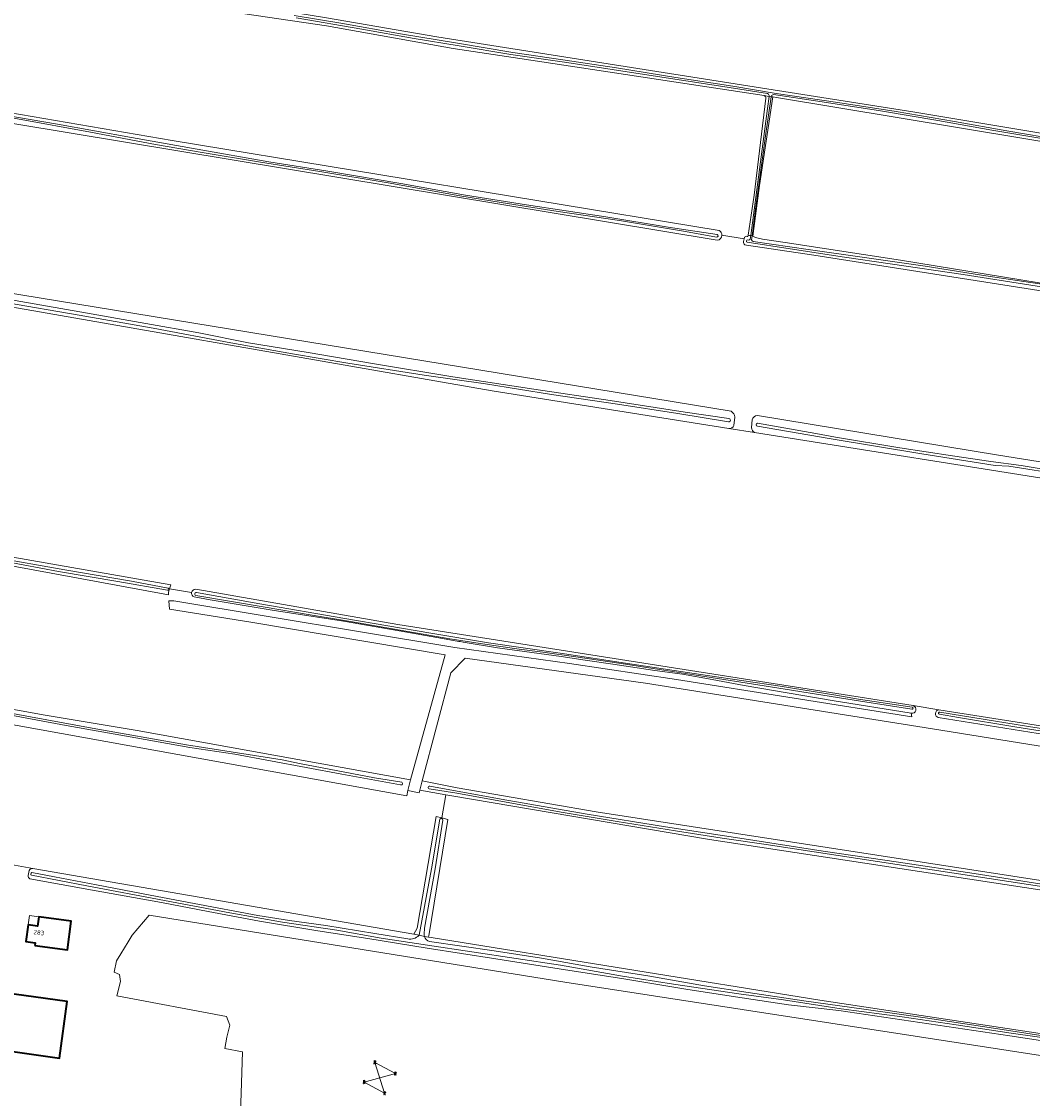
# Model space of a CAD drawing. Header units: metres. Extents: x 149984 to 156489, y 469398 to 478068.
# Tile 608 of 656: x 154576 to 154878, y 470041 to 470362. Entities that reach past the tile are written whole.
import ezdxf
from ezdxf.enums import TextEntityAlignment as Align
from ezdxf.lldxf.tags import DXFTag

# ---------------------------------------------------------------- set-up
doc = ezdxf.new("R2010")
doc.units = ezdxf.units.M
doc.header["$LTSCALE"] = 0.75
for name, color, linetype, lineweight in [('B-WE-GR-GRAS-GV', 252, 'Continuous', 13), ('B-WE-KL-ET_HS_LANDELIJK HOOGSPANNINGSNET-G', 252, 'KL-HS-SO', 18), ('B-WE-KL-ET_HS_LANDELIJK HOOGSPANNINGSNET-S', 252, 'Continuous', 25), ('B-WE-OG-BEBOUWING-GV', 6, 'Continuous', 35), ('B-WE-OG-BEBOUWING-T18', 1, 'Continuous', 18), ('B-WE-OG-BEBOUWING_LUIFEL-GV', 6, 'Continuous', 18), ('B-WE-OG-TERREIN_ERF-GV', 252, 'Continuous', 18), ('B-WE-OG-TERREIN_OEVER-GV', 252, 'Continuous', 18), ('B-WE-OG-WATER-GV', 252, 'Continuous', 18), ('B-WE-OG-WATER_GREPPEL-GV', 252, 'Continuous', 18), ('B-WE-OG-WATER_SLOOT-GV', 252, 'Continuous', 18)]:
    doc.layers.add(name, color=color, linetype=linetype, lineweight=lineweight)
doc.styles.add('NLCS-ISO-M750-T18', font='NLCS-ISO.ttf', dxfattribs={"height": 1.35})
doc.styles.get("Standard").update_dxf_attribs({"font": 'simplex.shx'})
tags = doc.linetypes.add('KL-HS-SO', pattern='A,4,-1,[103,NLCS.SHX,S=0.75,R=0,X=0,Y=0],-1,4,-1,["H",Standard,S=1,R=0,X=0,Y=-0.5],-2', length=13).pattern_tags.tags
tags[18] = DXFTag(74, 10)

# ---------------------------------------------------------------- blocks, each defined once
blk = doc.blocks.new('SKL-ET_HS_MAST-SO')
for p, q in [((0, 2.1), (-1.4, 1.8)), ((-1.4, 1.8), (-1.4, 1.6)), ((-1.4, 1.6), (0, 1.6)), ((0, 1.3), (-1.4, 1)), ((-1.4, 1), (-1.4, 0.9)), ((-1.4, 0.9), (0, 0.9)), ((-0.4, -0.4), (-0.1, 0.9)), ((0, 0), (-0.4, -0.4)), ((0, 0.5), (-0.2, 0.7)), ((0, 0.5), (-0.2, 0.3)), ((0, 0), (-0.2, 0.3)), ((-0.1, 0.9), (-0.1, 2)), ((0, 2.1), (1.4, 1.8)), ((1.4, 1.6), (0, 1.6)), ((0, 1.3), (1.4, 1)), ((1.4, 0.9), (0, 0.9)), ((0, 0.5), (0.2, 0.7)), ((0, 0.5), (0.2, 0.3)), ((0, 0), (0.2, 0.3)), ((0, 0), (0.4, -0.4)), ((0.1, 0.9), (0.1, 2)), ((0.4, -0.4), (0.1, 0.9)), ((1.4, 1.8), (1.4, 1.6)), ((1.4, 1), (1.4, 0.9)), ((-1, -1.8), (-0.4, -0.4)), ((-1, -1.8), (0, -0.8)), ((0, -0.8), (-0.4, -0.4)), ((0, -0.8), (0.4, -0.4)), ((1, -1.8), (0, -0.8)), ((1, -1.8), (0.4, -0.4))]:
    blk.add_line(p, q)
for points in [[(-1.4, -2), (-0.7, -2), (-0.7, -1.8), (-1.4, -1.8)], [(1.4, -2), (0.7, -2), (0.7, -1.8), (1.4, -1.8)]]:
    blk.add_lwpolyline(points, close=True)

msp = doc.modelspace()

# ---------------------------------------------------------------- linework, layer by layer
at = {"layer": 'B-WE-GR-GRAS-GV', "flags": 128}
for points in [[(155024.016, 470305.679), (155031.795, 470344.255), (155033.595, 470356.729), (155028.05, 470357.603), (155022.75, 470358.438), (154881.156, 470380.758), (154880.622, 470380.842), (154875.165, 470381.702), (154783.907, 470396.087), (154780.732, 470396.087), (154649.049, 470417.677), (154557.345, 470433.722), (154456.512, 470450.95), (154452.041, 470451.714), (154442.595, 470403.072), (154444.262, 470400.77), (154502.92, 470390.054), (154666.988, 470363.305), (154699.928, 470357.67), (154842.01, 470335.286), (154940.99, 470318.776)], [(155052.967, 470079.248), (155056.206, 470078.742), (155093.281, 470072.955), (155095.813, 470072.56), (155098.194, 470075.868), (155101.369, 470107.618), (155098.062, 470111.19), (155093.696, 470111.983), (155060.094, 470117.143), (154985.349, 470129.049), (154907.826, 470141.352), (154847.898, 470151.009), (154762.173, 470164.635), (154708.33, 470172.176), (154704.097, 470167.81), (154695.498, 470135.531), (154705.949, 470133.415), (154747.478, 470126.256), (154900.153, 470102.635), (155027.989, 470083.147)]]:
    msp.add_lwpolyline(points, close=True, dxfattribs=at)
for points in [[(154797.642, 470340.099), (154724.72, 470351.191), (154704.839, 470354.214), (154667.004, 470360.896), (154628.375, 470366.584), (154522.66, 470384.68), (154483.652, 470391.357), (154454.233, 470396.393), (154444.357, 470397.533), (154443.226, 470397.663), (154442.469, 470397.786), (154442.28, 470397.69), (154442.01, 470397.48), (154441.71, 470396.89), (154441.64, 470396.27), (154440.23, 470389.08), (154437.569, 470374.039), (154434.836, 470357.644), (154434.81, 470357.49), (154434.557, 470356.166), (154444.297, 470354.698)], [(154445.535, 470355.887), (154507.593, 470345.55), (154565.146, 470336.28), (154620.887, 470326.685), (154784.178, 470299.829)], [(154783.591, 470296.923), (154445.258, 470352.935)], [(154792.862, 470298.219), (154792.889, 470298.404), (154794.606, 470310.368), (154798.151, 470339.386)], [(154948.339, 470315.171), (154801.291, 470339.544), (154800.183, 470339.713), (154796.264, 470313.227), (154794.255, 470298.181), (154795.049, 470297.693), (154797.152, 470297.237), (154803.881, 470296.198), (154838.29, 470290.985), (154884.563, 470283.424)], [(154431.64, 470304.19), (154787.777, 470245.848)], [(154425.525, 470302.699), (154412.428, 470230.468), (154412.527, 470229.861), (154412.579, 470229.272), (154412.637, 470228.611), (154417.214, 470227.901), (154417.552, 470229.571), (154620.477, 470194.061), (154620.142, 470192.843), (154626.732, 470191.74)], [(154794.71, 470239.516), (154787.03, 470240.737), (154716.402, 470251.96), (154431.252, 470301.7)], [(154785.022, 470298.415), (154791.664, 470297.297)], [(154791.493, 470296.554), (154791.664, 470297.297), (154785.022, 470298.415)], [(154791.664, 470297.297), (154791.789, 470297.841)], [(154795.606, 470244.565), (154867.588, 470232.773), (155181.329, 470182.621), (155182.236, 470184.169), (155183.786, 470201.595), (155184.175, 470205.973), (155186.178, 470231.936), (155185.986, 470232.568), (155185.4, 470233.124), (154999.402, 470263.103), (154812.427, 470292.499), (154792.33, 470295.476), (154791.866, 470295.553)], [(154788.894, 470244.139), (154788.578, 470241.648)], [(154793.79, 470240.966), (154793.991, 470243.298)], [(154627.956, 470192.753), (154688.26, 470182.2), (154842.091, 470157.967), (154849.73, 470156.764), (154998.232, 470133.371), (155003.683, 470132.969), (155005.406, 470132.241), (155100.599, 470117.245), (155108.04, 470116.072), (155172.621, 470105.899), (155175.486, 470107.966), (155179.013, 470158.913), (155179.272, 470162.664), (155180.35, 470178.236), (154794.71, 470239.516)], [(154787.03, 470240.737), (154794.71, 470239.516)], [(154626.732, 470191.74), (154620.142, 470192.843), (154619.866, 470191.84), (154619.827, 470191.006), (154565.323, 470201.06)], [(154510.819, 470168.119), (154583.05, 470155.155), (154610.434, 470150.525), (154692.058, 470135.84), (154702.377, 470173.146), (154644.433, 470182.936), (154620.092, 470186.772), (154619.936, 470189.266), (154621.38, 470189.266), (154705.322, 470175.332), (154739.532, 470170.576), (154771.49, 470165.736), (154841.664, 470154.638), (154841.519, 470155.696), (154817.87, 470159.49), (154791.6, 470163.99), (154782.14, 470165.75), (154773.27, 470167.33), (154764.95, 470168.44), (154752.46, 470170.33), (154744.17, 470171.5), (154737.07, 470172.6), (154730.5, 470173.49), (154718.02, 470175.25), (154707.76, 470176.93), (154706.9, 470177.09), (154706.46, 470177.13), (154701.64, 470178.06), (154688.65, 470180.31), (154672.07, 470183.15), (154650.73, 470186.49), (154632.21, 470189.54), (154627.479, 470190.422)], [(154408.342, 470184.085), (154404.614, 470184.935), (154403.887, 470182.852), (154396.347, 470141.048), (154573.885, 470110.337), (154579.342, 470109.393), (154693.077, 470089.719), (154694.003, 470091.571), (154699.7, 470124.857), (154701.385, 470124.456), (154702.64, 470131.38), (154694.823, 470132.772), (154694.616, 470131.962), (154691.296, 470132.589), (154690.941, 470131.076), (154409.162, 470181.901)], [(154900.806, 470099.825), (154781.351, 470117.977), (154704.357, 470131.074), (154702.64, 470131.38), (154701.385, 470124.456), (154703.204, 470124.023), (154697.515, 470089.23), (154697.452, 470088.846), (154698.18, 470088.729), (154814.212, 470070.034), (154959.627, 470048.047), (155057.417, 470033.442), (155060.989, 470071.622), (155057.068, 470072.189), (155057.338, 470075.273), (155055.33, 470075.588)], [(155161.553, 470010.126), (154738.095, 470075.394), (154614.006, 470095.37), (154608.979, 470089.417), (154607.819, 470087.496), (154605.635, 470083.876), (154604.349, 470081.744), (154603.623, 470078.427), (154605.164, 470077.746), (154605.469, 470075.616), (154604.353, 470071.356), (154637.114, 470065.169), (154638.128, 470062.532), (154637.215, 470058.982), (154636.665, 470055.612), (154641.889, 470054.567), (154641.132, 470030.074)]]:
    msp.add_lwpolyline(points, dxfattribs=at)
at = {"layer": 'B-WE-GR-GRAS-GV'}
for points in [[(154798.151, 470339.386, 0.3044055), (154797.642, 470340.099)], [(154785.022, 470298.415, -0.3857329), (154783.591, 470296.923)], [(154784.178, 470299.829, -0.2897322), (154785.022, 470298.415)], [(154791.789, 470297.841, -0.3405683), (154792.527, 470298.059)], [(154792.527, 470298.059, 0.3942459), (154792.862, 470298.219)], [(154791.866, 470295.553, -0.353782), (154791.493, 470296.554)], [(154787.777, 470245.848, -0.2338117), (154788.894, 470244.139)], [(154793.991, 470243.298, -0.3153481), (154795.606, 470244.565)], [(154788.578, 470241.648, -0.332779), (154787.03, 470240.737)], [(154794.71, 470239.516, -0.1945547), (154793.79, 470240.966)], [(154627.479, 470190.422, -0.3529547), (154626.732, 470191.74)], [(154626.732, 470191.74, -0.3802779), (154627.956, 470192.753)]]:
    msp.add_lwpolyline(points, format="xyb", dxfattribs=at)
at = {"layer": 'B-WE-KL-ET_HS_LANDELIJK HOOGSPANNINGSNET-G', "flags": 128}
msp.add_lwpolyline([(154681.387, 470051.466), (154684.328, 470042.239), (154678.181, 470045.593), (154687.534, 470048.112)], close=True, dxfattribs=at)
at = {"layer": 'B-WE-OG-BEBOUWING-GV', "flags": 128}
for points in [[(154579.884, 470086.352), (154589.702, 470085.079), (154590.814, 470093.667), (154581.111, 470094.944), (154580.746, 470092.129), (154577.918, 470092.494), (154577.266, 470087.537), (154579.989, 470087.164)], [(154564.853, 470055.9), (154587.255, 470052.765), (154589.612, 470069.611), (154567.21, 470072.746)]]:
    msp.add_lwpolyline(points, close=True, dxfattribs=at)
at = {"layer": 'B-WE-OG-BEBOUWING_LUIFEL-GV', "flags": 128}
msp.add_lwpolyline([(154580.746, 470092.129), (154581.111, 470094.944), (154578.289, 470095.315), (154577.918, 470092.494)], close=True, dxfattribs=at)
at = {"layer": 'B-WE-OG-TERREIN_ERF-GV', "flags": 128}
for points in [[(154705.322, 470175.332), (154621.38, 470189.266), (154619.936, 470189.266), (154620.092, 470186.772), (154644.433, 470182.936), (154702.377, 470173.146), (154692.058, 470135.84), (154691.296, 470132.589), (154694.616, 470131.962), (154694.823, 470132.772), (154695.498, 470135.531), (154704.097, 470167.81), (154708.33, 470172.176), (154762.173, 470164.635), (154847.898, 470151.009), (154907.826, 470141.352)], [(154841.519, 470155.696), (154841.664, 470154.638), (154771.49, 470165.736), (154739.532, 470170.576), (154705.322, 470175.332)], [(154849.73, 470156.764), (154842.091, 470157.967)], [(154998.037, 470130.891), (154983.89, 470133.15), (154896.85, 470146.82), (154849.593, 470154.401)], [(154579.342, 470109.393), (154573.885, 470110.337)], [(154577.947, 470107.234), (154578.216, 470108.743)], [(155000, 470039.765), (154967.79, 470044.67), (154870.94, 470059.36), (154819.901, 470066.985), (154804.882, 470068.626), (154791.037, 470070.736), (154774.788, 470073.245), (154755.709, 470076.421), (154736.39, 470079.402), (154717.511, 470082.425), (154696.997, 470085.569), (154679.347, 470088.402), (154664.433, 470090.735), (154647.01, 470093.628), (154631.672, 470096.487), (154617.685, 470099.173), (154597.117, 470102.838), (154578.47, 470106.295)], [(154641.132, 470030.074), (154641.889, 470054.567), (154636.665, 470055.612), (154637.215, 470058.982), (154638.128, 470062.532), (154637.114, 470065.169), (154604.353, 470071.356), (154605.469, 470075.616), (154605.164, 470077.746), (154603.623, 470078.427), (154604.349, 470081.744), (154605.635, 470083.876), (154607.819, 470087.496), (154608.979, 470089.417), (154614.006, 470095.37), (154738.095, 470075.394), (155161.553, 470010.126)]]:
    msp.add_lwpolyline(points, dxfattribs=at)
at = {"layer": 'B-WE-OG-TERREIN_ERF-GV'}
for points in [[(154842.091, 470157.967, -0.9472852), (154841.519, 470155.696)], [(154849.593, 470154.401, -0.7884784), (154849.73, 470156.764)], [(154578.216, 470108.743, -0.3066162), (154579.342, 470109.393)], [(154578.47, 470106.295, -0.3880564), (154577.947, 470107.234)]]:
    msp.add_lwpolyline(points, format="xyb", dxfattribs=at)
at = {"layer": 'B-WE-OG-TERREIN_ERF-GV', "flags": 128}
for points in [[(154579.884, 470086.352), (154579.989, 470087.164), (154577.266, 470087.537), (154577.918, 470092.494), (154580.746, 470092.129), (154581.111, 470094.944), (154590.814, 470093.667), (154589.702, 470085.079)], [(154564.853, 470055.9), (154567.21, 470072.746), (154589.612, 470069.611), (154587.255, 470052.765)]]:
    msp.add_lwpolyline(points, close=True, dxfattribs=at)
at = {"layer": 'B-WE-OG-TERREIN_OEVER-GV', "flags": 128}
for points in [[(155024.737, 470305.173), (155024.831, 470305.597), (155024.016, 470305.679), (154940.99, 470318.776), (154842.01, 470335.286), (154699.928, 470357.67), (154666.988, 470363.305), (154502.92, 470390.054), (154444.262, 470400.77)], [(154628.375, 470366.584), (154667.004, 470360.896), (154704.839, 470354.214), (154724.72, 470351.191), (154797.642, 470340.099), (154799.059, 470339.883), (154799.111, 470339.875)], [(154657.364, 470364.035), (154671.213, 470361.735), (154689.024, 470358.559), (154705.502, 470355.818), (154722.55, 470352.95), (154737.57, 470350.737), (154753.506, 470348.364), (154771.297, 470345.543), (154788.238, 470342.903), (154801.209, 470340.776), (154819.602, 470338.062), (154837.012, 470335.349), (154854.461, 470332.36), (154870.096, 470329.632), (154886.448, 470326.85)], [(154798.582, 470340.692), (154783.993, 470343.066), (154764.462, 470346.019), (154738.686, 470349.993), (154721.953, 470352.346), (154706.572, 470354.953), (154693.105, 470357.121), (154677.483, 470359.916), (154657.972, 470363.284)], [(154784.178, 470299.829), (154620.887, 470326.685), (154565.146, 470336.28), (154507.593, 470345.55), (154445.535, 470355.887)], [(154445.258, 470352.935), (154783.591, 470296.923)], [(154774.171, 470299.508), (154754.451, 470302.768), (154736.12, 470305.469), (154719.088, 470308.182), (154706.819, 470310.17), (154685.364, 470314.049), (154664.997, 470317.407), (154647.308, 470320.273), (154629.314, 470323.264), (154615.922, 470325.539), (154596.579, 470329.159), (154574.738, 470333.127), (154553.696, 470336.288), (154534.642, 470339.197), (154523.712, 470340.925), (154500.595, 470344.812), (154470.206, 470349.926), (154445.408, 470353.857)], [(154445.434, 470354.639), (154457.865, 470352.633), (154472.695, 470350.153), (154477.357, 470349.38), (154490.839, 470347.105), (154508.285, 470344.186), (154520.158, 470342.144), (154538.593, 470339.26), (154556.021, 470336.52), (154570.932, 470334.273), (154586.688, 470331.541), (154608.826, 470327.618), (154628.34, 470324.07), (154649.731, 470320.38), (154667.357, 470317.506), (154689.189, 470313.878), (154708.433, 470310.358), (154726.697, 470307.466), (154750.398, 470303.956), (154768.95, 470300.867), (154783.56, 470298.632)], [(154798.151, 470339.386), (154794.606, 470310.368), (154792.889, 470298.404), (154793.261, 470298.343), (154793.594, 470298.289)], [(154793.594, 470298.289), (154795.477, 470311.966), (154798.647, 470336.214), (154799.111, 470339.875), (154799.059, 470339.883), (154797.642, 470340.099)], [(154799.111, 470339.875), (154799.147, 470340.157)], [(154799.743, 470339.896), (154799.727, 470339.782), (154800.183, 470339.713), (154801.291, 470339.544), (154948.339, 470315.171), (155183.984, 470277.63), (155190.406, 470276.393), (155190.244, 470277.35)], [(154884.106, 470326.742), (154865.532, 470329.763), (154849.488, 470332.671), (154832.36, 470335.539), (154813.618, 470338.452), (154800.406, 470340.439)], [(154431.564, 470303.417), (154437.498, 470302.277), (154451.233, 470299.814), (154455.524, 470299.034), (154470.939, 470296.131), (154485.452, 470293.551), (154502.883, 470290.56), (154516.535, 470288.29), (154521.637, 470287.845), (154533.795, 470285.966), (154549.987, 470283.181), (154570.056, 470279.62), (154593.394, 470275.503), (154613.07, 470272.018), (154628.891, 470269.239), (154643.686, 470266.326), (154661.517, 470263.363), (154680.738, 470260.125), (154704.71, 470256.105), (154728.833, 470252.436), (154751.655, 470249.028), (154774.009, 470245.579), (154787.076, 470243.687)], [(154787.777, 470245.848), (154431.64, 470304.19)], [(154431.252, 470301.7), (154716.402, 470251.96), (154787.03, 470240.737)], [(154786.936, 470242.741), (154771.872, 470245.156), (154753.856, 470248.03), (154734.159, 470250.889), (154714.408, 470254.057), (154696.171, 470256.614), (154673.362, 470260.27), (154656.881, 470263.014), (154638.382, 470266.314), (154615.257, 470270.7), (154593.204, 470274.51), (154571.132, 470278.345), (154547.126, 470282.861), (154525.495, 470286.448), (154502.955, 470289.712), (154478.604, 470294.103), (154456.665, 470298.179), (154431.47, 470302.634)], [(154783.431, 470297.798), (154774.171, 470299.508)], [(154791.789, 470297.841), (154791.664, 470297.297), (154791.493, 470296.554)], [(154792.664, 470297.003), (154793.008, 470296.976)], [(154793.594, 470298.289), (154793.261, 470298.343), (154792.889, 470298.404), (154792.862, 470298.219)], [(154793.451, 470297.253), (154793.594, 470298.289)], [(154884.563, 470283.424), (154838.29, 470290.985), (154803.881, 470296.198), (154797.152, 470297.237), (154795.049, 470297.693), (154794.255, 470298.181), (154794.023, 470298.219), (154793.879, 470297.08)], [(154791.866, 470295.553), (154792.33, 470295.476), (154812.427, 470292.499), (154999.402, 470263.103), (155185.4, 470233.124), (155185.986, 470232.568), (155186.178, 470231.936), (155184.175, 470205.973), (155185.585, 470205.579), (155185.877, 470205.497), (155186.21, 470205.469), (155187.364, 470205.372), (155193.18, 470270.818), (155192.287, 470271.527), (155191.745, 470271.611), (155191.578, 470271.637), (155190.29, 470271.838), (155188.891, 470253.752), (155187.716, 470243.168), (155186.681, 470236.232)], [(154890.728, 470281.373), (154877.174, 470283.479), (154856.971, 470286.698), (154835.262, 470289.866), (154821.572, 470291.894), (154805.408, 470294.366), (154792.553, 470296.321)], [(154794.317, 470296.567), (154810.773, 470294.119), (154828.275, 470291.666), (154845.658, 470289.18), (154862.518, 470286.539), (154877.099, 470284.279), (154896.913, 470281.405), (154944.758, 470273.587), (155177.839, 470236.03), (155186.623, 470235.04)], [(154788.578, 470241.648), (154788.894, 470244.139)], [(154793.991, 470243.298), (154793.79, 470240.966)], [(155181.329, 470182.621), (154867.588, 470232.773), (154795.606, 470244.565)], [(154794.71, 470239.516), (155180.35, 470178.236)], [(154795.615, 470242.275), (154813.084, 470239.188)], [(154887.054, 470226.876), (154870.675, 470229.438), (154866.543, 470229.639), (154844.659, 470233.201), (154816.997, 470237.693), (154795.616, 470241.412)], [(154813.084, 470239.188), (154818.87, 470238.117), (154838.072, 470234.992), (154853.847, 470232.516), (154865.286, 470230.822), (154874.358, 470229.651), (154889.373, 470227.151)], [(154619.532, 470192.447), (154604.743, 470195.065), (154586.951, 470197.98), (154571.209, 470200.979), (154555.693, 470203.687), (154543.663, 470205.757), (154531.077, 470207.997), (154519.222, 470209.914), (154504.64, 470212.356), (154494.014, 470214.137), (154481.806, 470216.336), (154468.268, 470218.646), (154457.19, 470220.689), (154445.971, 470222.743), (154438.573, 470224.071), (154434.755, 470224.715), (154425.129, 470226.451), (154417.615, 470227.839)], [(154417.701, 470228.52), (154436.047, 470225.17), (154457.892, 470221.224), (154480.763, 470217.055), (154501.308, 470213.66), (154524.075, 470209.79), (154543.551, 470206.459), (154567.411, 470202.336), (154588.872, 470198.486), (154608.763, 470195.102), (154619.732, 470192.997)], [(154842.091, 470157.967), (154688.26, 470182.2), (154627.956, 470192.753)], [(154841.699, 470156.942), (154826.367, 470159.287), (154799.471, 470163.589), (154776.702, 470167.217), (154767.687, 470168.523), (154754.963, 470170.546), (154741.368, 470172.512), (154731.543, 470173.952), (154724.471, 470174.832), (154713.513, 470176.441), (154703.832, 470177.916), (154688.931, 470180.462), (154674.174, 470183.09), (154661.533, 470185.216), (154648.651, 470187.341), (154628.003, 470190.893)], [(154628.166, 470191.744), (154647.049, 470188.393), (154672.449, 470183.949), (154698.158, 470179.561), (154715.297, 470176.707), (154736.698, 470173.617), (154757.503, 470170.478), (154780.676, 470167.002), (154802.435, 470163.797), (154818.984, 470161.085), (154825.761, 470159.951), (154841.766, 470157.539)], [(154627.479, 470190.422), (154632.21, 470189.54), (154650.73, 470186.49), (154672.07, 470183.15), (154688.65, 470180.31), (154701.64, 470178.06), (154706.46, 470177.13), (154706.9, 470177.09), (154707.76, 470176.93), (154718.02, 470175.25), (154730.5, 470173.49), (154737.07, 470172.6), (154744.17, 470171.5), (154752.46, 470170.33), (154764.95, 470168.44), (154773.27, 470167.33), (154782.14, 470165.75), (154791.6, 470163.99), (154817.87, 470159.49), (154841.519, 470155.696)], [(154409.162, 470181.901), (154690.941, 470131.076), (154691.296, 470132.589), (154692.058, 470135.84), (154610.434, 470150.525), (154583.05, 470155.155), (154510.819, 470168.119), (154489.917, 470171.956), (154428.004, 470182.407), (154411.335, 470185.185)], [(154409.648, 470184.536), (154432.4, 470180.321), (154460.424, 470175.393), (154489.703, 470170.381), (154516.585, 470165.741), (154543.496, 470160.897), (154569.976, 470156.254), (154597.054, 470151.271), (154625.22, 470146.291), (154653.725, 470141.802), (154658.965, 470140.675), (154681.287, 470136.406), (154689.438, 470135.079)], [(154689.098, 470134.324), (154671.55, 470137.501), (154639.637, 470143.532), (154626.205, 470145.494), (154610.113, 470148.351), (154589.266, 470152.01), (154569.559, 470155.681), (154555.239, 470158.079), (154535.953, 470161.681), (154514.782, 470165.33), (154492.232, 470169.336), (154475.868, 470172.113), (154461.707, 470174.546), (154452.942, 470175.872), (154446.51, 470177.178), (154436.631, 470178.869), (154418.477, 470182.018), (154409.387, 470183.667)], [(154998.232, 470133.371), (154849.73, 470156.764)], [(154850.063, 470156.04), (154876.485, 470151.728), (154904.759, 470147.347), (154934.535, 470142.703), (154964.088, 470137.863), (154974.644, 470136.049)], [(154849.593, 470154.401), (154896.85, 470146.82), (154983.89, 470133.15), (154998.037, 470130.891)], [(154997.66, 470131.81), (154979.146, 470134.709), (154955.349, 470138.597), (154931.739, 470142.404), (154911.008, 470145.617), (154890.07, 470148.882), (154872.396, 470151.598), (154855.666, 470154.457), (154849.923, 470155.452)], [(155052.967, 470079.248), (155027.989, 470083.147), (154900.153, 470102.635), (154747.478, 470126.256), (154705.949, 470133.415), (154695.498, 470135.531), (154694.823, 470132.772), (154702.64, 470131.38), (154704.357, 470131.074), (154781.351, 470117.977), (154900.806, 470099.825), (155052.667, 470076.006)], [(155052.683, 470077.346), (155036.637, 470079.7), (155009.368, 470084.133), (154984.524, 470088.205), (154961.057, 470091.617), (154936.76, 470095.417), (154912.378, 470099.053), (154888.23, 470102.76), (154864.778, 470106.321), (154843.164, 470109.613), (154819.68, 470113.243), (154798.23, 470116.52), (154785.046, 470118.359), (154771.158, 470120.625), (154753.719, 470123.389), (154737.633, 470126.041), (154721.749, 470128.935), (154705.85, 470131.828), (154697.631, 470133.142)], [(154697.84, 470133.916), (154719.104, 470130.092), (154744.74, 470125.545), (154768.153, 470121.836), (154791.652, 470118.158), (154815.213, 470114.567), (154837.672, 470111.192), (154860.349, 470107.879), (154883.661, 470104.185), (154908.802, 470100.278), (154932.551, 470096.725), (154955.916, 470093.126), (154978.571, 470089.532), (155000.42, 470086.264), (155026.546, 470082.187), (155038.723, 470080.081), (155052.962, 470078.097)], [(154696.201, 470089.096), (154697.452, 470088.846), (154697.515, 470089.23), (154703.204, 470124.023), (154701.385, 470124.456), (154699.7, 470124.857), (154694.003, 470091.571), (154693.077, 470089.719), (154694.606, 470089.414), (154698.343, 470109.286), (154700.844, 470124.05)], [(154701.685, 470123.799), (154699.43, 470109.245), (154696.242, 470091.509), (154696.124, 470089.791)], [(154578.216, 470108.743), (154577.947, 470107.234)], [(154886.855, 470058.007), (154871.331, 470060.223), (154854.944, 470062.625), (154838.854, 470065.101), (154820.562, 470067.498), (154803.385, 470070.1), (154790.086, 470071.896), (154770.6, 470074.8), (154755.36, 470077.16), (154736.81, 470080.44), (154697.11, 470086.46), (154683.304, 470088.509), (154670.106, 470090.898), (154653.827, 470093.359), (154638.128, 470096.147), (154618.586, 470099.779), (154595.478, 470104.176), (154578.973, 470107.353)], [(154579.029, 470108.121), (154585.784, 470106.88), (154594.149, 470105.31), (154598.291, 470104.43), (154614.332, 470101.375), (154627.459, 470098.899), (154646.457, 470095.301), (154655.952, 470093.872), (154666.808, 470092.352), (154681.374, 470089.894), (154691.209, 470088.372)], [(154694.606, 470089.414), (154693.077, 470089.719), (154579.342, 470109.393)], [(154578.47, 470106.295), (154597.117, 470102.838), (154617.685, 470099.173), (154631.672, 470096.487), (154647.01, 470093.628), (154664.433, 470090.735), (154679.347, 470088.402), (154696.997, 470085.569), (154717.511, 470082.425), (154736.39, 470079.402), (154755.709, 470076.421), (154774.788, 470073.245), (154791.037, 470070.736), (154804.882, 470068.626), (154819.901, 470066.985), (154870.94, 470059.36), (154967.79, 470044.67), (155000, 470039.765)], [(155057.417, 470033.442), (154959.627, 470048.047), (154814.212, 470070.034), (154698.18, 470088.729), (154697.452, 470088.846), (154696.201, 470089.096)], [(154697.717, 470087.514), (154716.995, 470084.808), (154731.201, 470082.538), (154745.712, 470080.036), (154762.867, 470077.281), (154779.857, 470074.344), (154792.794, 470072.331), (154809.45, 470069.806), (154827.351, 470067.321), (154846.375, 470064.644), (154866.089, 470061.635), (154885.332, 470058.727), (154903.436, 470056.185), (154918.671, 470053.591), (154935.269, 470051.102), (154957.266, 470047.687), (154979.581, 470044.31), (155001.035, 470040.929), (155024.96, 470037.252)]]:
    msp.add_lwpolyline(points, dxfattribs=at)
for points in [[(154794.023, 470298.219), (154794.255, 470298.181), (154796.264, 470313.227), (154800.183, 470339.713), (154799.727, 470339.782), (154798.017, 470328.09), (154795.031, 470306.196)], [(154417.552, 470229.571), (154417.214, 470227.901), (154416.977, 470226.731), (154417.114, 470226.708), (154456.315, 470219.978), (154501.426, 470212.04), (154565.323, 470201.06), (154619.827, 470191.006), (154619.866, 470191.84), (154620.142, 470192.843), (154620.477, 470194.061)]]:
    msp.add_lwpolyline(points, close=True, dxfattribs=at)
at = {"layer": 'B-WE-OG-TERREIN_OEVER-GV'}
for points in [[(154797.642, 470340.099, -0.3044055), (154798.151, 470339.386)], [(154799.147, 470340.157, 0.3165916), (154798.582, 470340.692)], [(154800.406, 470340.439, 0.2775093), (154799.743, 470339.896)], [(154783.56, 470298.632, -0.8973938), (154783.431, 470297.798)], [(154783.591, 470296.923, 0.3857329), (154785.022, 470298.415)], [(154785.022, 470298.415, 0.2897322), (154784.178, 470299.829)], [(154792.527, 470298.059, 0.3405683), (154791.789, 470297.841)], [(154792.553, 470296.321, -0.8113184), (154792.664, 470297.003)], [(154792.862, 470298.219, -0.3942459), (154792.527, 470298.059)], [(154793.008, 470296.976, 0.4003421), (154793.451, 470297.253)], [(154793.879, 470297.08, 0.3582544), (154794.317, 470296.567)], [(154791.493, 470296.554, 0.353782), (154791.866, 470295.553)], [(154788.894, 470244.139, 0.2338117), (154787.777, 470245.848)], [(154787.076, 470243.687, -1.1547034), (154786.936, 470242.741)], [(154795.606, 470244.565, 0.3153481), (154793.991, 470243.298)], [(154787.03, 470240.737, 0.332779), (154788.578, 470241.648)], [(154793.79, 470240.966, 0.1945547), (154794.71, 470239.516)], [(154795.616, 470241.412, -0.8910944), (154795.615, 470242.275)], [(154619.732, 470192.997, -1.0140157), (154619.532, 470192.447)], [(154626.732, 470191.74, 0.3529547), (154627.479, 470190.422)], [(154627.956, 470192.753, 0.3802779), (154626.732, 470191.74)], [(154628.003, 470190.893, -1.0235385), (154628.166, 470191.744)], [(154841.519, 470155.696, 0.9472852), (154842.091, 470157.967)], [(154841.766, 470157.539, -1.0842033), (154841.699, 470156.942)], [(154849.73, 470156.764, 0.7884784), (154849.593, 470154.401)], [(154849.923, 470155.452, -1.0971984), (154850.063, 470156.04)], [(154689.438, 470135.079, -1.0339781), (154689.098, 470134.324)], [(154697.631, 470133.142, -1.0481325), (154697.84, 470133.916)], [(154700.844, 470124.05, -0.9515495), (154701.685, 470123.799)], [(154579.342, 470109.393, 0.3066162), (154578.216, 470108.743)], [(154578.973, 470107.353, -0.8336573), (154579.029, 470108.121)], [(154577.947, 470107.234, 0.3880564), (154578.47, 470106.295)], [(154691.209, 470088.372, 0.2773076), (154694.606, 470089.414)], [(154696.124, 470089.791, 0.0767531), (154696.201, 470089.096)], [(154696.201, 470089.096, 0.2550394), (154697.717, 470087.514)]]:
    msp.add_lwpolyline(points, format="xyb", dxfattribs=at)
at = {"layer": 'B-WE-OG-WATER-GV', "flags": 128}
for points in [[(154445.408, 470353.857), (154470.206, 470349.926), (154500.595, 470344.812), (154523.712, 470340.925), (154534.642, 470339.197), (154553.696, 470336.288), (154574.738, 470333.127), (154596.579, 470329.159), (154615.922, 470325.539), (154629.314, 470323.264), (154647.308, 470320.273), (154664.997, 470317.407), (154685.364, 470314.049), (154706.819, 470310.17), (154719.088, 470308.182), (154736.12, 470305.469), (154754.451, 470302.768), (154774.171, 470299.508), (154783.431, 470297.798)], [(154783.56, 470298.632), (154768.95, 470300.867), (154750.398, 470303.956), (154726.697, 470307.466), (154708.433, 470310.358), (154689.189, 470313.878), (154667.357, 470317.506), (154649.731, 470320.38), (154628.34, 470324.07), (154608.826, 470327.618), (154586.688, 470331.541), (154570.932, 470334.273), (154556.021, 470336.52), (154538.593, 470339.26), (154520.158, 470342.144), (154508.285, 470344.186), (154490.839, 470347.105), (154477.357, 470349.38), (154472.695, 470350.153), (154457.865, 470352.633), (154445.434, 470354.639)], [(154787.076, 470243.687), (154774.009, 470245.579), (154751.655, 470249.028), (154728.833, 470252.436), (154704.71, 470256.105), (154680.738, 470260.125), (154661.517, 470263.363), (154643.686, 470266.326), (154628.891, 470269.239), (154613.07, 470272.018), (154593.394, 470275.503), (154570.056, 470279.62), (154549.987, 470283.181), (154533.795, 470285.966), (154521.637, 470287.845), (154516.535, 470288.29), (154502.883, 470290.56), (154485.452, 470293.551), (154470.939, 470296.131), (154455.524, 470299.034), (154451.233, 470299.814), (154437.498, 470302.277), (154431.564, 470303.417)], [(154431.47, 470302.634), (154456.665, 470298.179), (154478.604, 470294.103), (154502.955, 470289.712), (154525.495, 470286.448), (154547.126, 470282.861), (154571.132, 470278.345), (154593.204, 470274.51), (154615.257, 470270.7), (154638.382, 470266.314), (154656.881, 470263.014), (154673.362, 470260.27), (154696.171, 470256.614), (154714.408, 470254.057), (154734.159, 470250.889), (154753.856, 470248.03), (154771.872, 470245.156), (154786.936, 470242.741)], [(154628.003, 470190.893), (154648.651, 470187.341), (154661.533, 470185.216), (154674.174, 470183.09), (154688.931, 470180.462), (154703.832, 470177.916), (154713.513, 470176.441), (154724.471, 470174.832), (154731.543, 470173.952), (154741.368, 470172.512), (154754.963, 470170.546), (154767.687, 470168.523), (154776.702, 470167.217), (154799.471, 470163.589), (154826.367, 470159.287), (154841.699, 470156.942)], [(154825.761, 470159.951), (154818.984, 470161.085), (154802.435, 470163.797), (154780.676, 470167.002), (154757.503, 470170.478), (154736.698, 470173.617), (154715.297, 470176.707), (154698.158, 470179.561), (154672.449, 470183.949), (154647.049, 470188.393), (154628.166, 470191.744)], [(154841.766, 470157.539), (154825.761, 470159.951)]]:
    msp.add_lwpolyline(points, dxfattribs=at)
at = {"layer": 'B-WE-OG-WATER-GV'}
for points in [[(154783.431, 470297.798, 0.8973938), (154783.56, 470298.632)], [(154786.936, 470242.741, 1.1547034), (154787.076, 470243.687)], [(154628.166, 470191.744, 1.0235385), (154628.003, 470190.893)], [(154841.699, 470156.942, 1.0842033), (154841.766, 470157.539)]]:
    msp.add_lwpolyline(points, format="xyb", dxfattribs=at)
at = {"layer": 'B-WE-OG-WATER_GREPPEL-GV', "flags": 128}
msp.add_lwpolyline([(154793.594, 470298.289), (154794.023, 470298.219), (154795.031, 470306.196), (154798.017, 470328.09), (154799.727, 470339.782), (154799.111, 470339.875), (154798.647, 470336.214), (154795.477, 470311.966)], close=True, dxfattribs=at)
at = {"layer": 'B-WE-OG-WATER_SLOOT-GV', "flags": 128}
for points in [[(154886.448, 470326.85), (154870.096, 470329.632), (154854.461, 470332.36), (154837.012, 470335.349), (154819.602, 470338.062), (154801.209, 470340.776), (154788.238, 470342.903), (154771.297, 470345.543), (154753.506, 470348.364), (154737.57, 470350.737), (154722.55, 470352.95), (154705.502, 470355.818), (154689.024, 470358.559), (154671.213, 470361.735), (154657.364, 470364.035)], [(154657.972, 470363.284), (154677.483, 470359.916), (154693.105, 470357.121), (154706.572, 470354.953), (154721.953, 470352.346), (154738.686, 470349.993), (154764.462, 470346.019), (154783.993, 470343.066), (154798.582, 470340.692)], [(154799.147, 470340.157), (154799.111, 470339.875), (154799.727, 470339.782), (154799.743, 470339.896)], [(154800.406, 470340.439), (154813.618, 470338.452), (154832.36, 470335.539), (154849.488, 470332.671), (154865.532, 470329.763), (154884.106, 470326.742)], [(154793.008, 470296.976), (154792.664, 470297.003)], [(154793.594, 470298.289), (154793.451, 470297.253)], [(154793.879, 470297.08), (154794.023, 470298.219), (154793.594, 470298.289)], [(154792.553, 470296.321), (154805.408, 470294.366), (154821.572, 470291.894), (154835.262, 470289.866), (154856.971, 470286.698), (154877.174, 470283.479), (154890.728, 470281.373)], [(155186.623, 470235.04), (155177.839, 470236.03), (154944.758, 470273.587), (154896.913, 470281.405), (154877.099, 470284.279), (154862.518, 470286.539), (154845.658, 470289.18), (154828.275, 470291.666), (154810.773, 470294.119), (154794.317, 470296.567)], [(155036.754, 470203.71), (155022.124, 470205.904), (155001.51, 470209.279), (154979.956, 470212.896), (154962.511, 470215.575), (154943.254, 470218.676), (154925.056, 470221.48), (154906.732, 470224.402), (154889.373, 470227.151), (154874.358, 470229.651), (154865.286, 470230.822), (154853.847, 470232.516), (154838.072, 470234.992), (154818.87, 470238.117), (154813.084, 470239.188), (154795.615, 470242.275)], [(154795.616, 470241.412), (154816.997, 470237.693), (154844.659, 470233.201), (154866.543, 470229.639), (154870.675, 470229.438), (154887.054, 470226.876)], [(154619.732, 470192.997), (154608.763, 470195.102), (154588.872, 470198.486), (154567.411, 470202.336), (154543.551, 470206.459), (154524.075, 470209.79), (154501.308, 470213.66), (154480.763, 470217.055), (154457.892, 470221.224), (154436.047, 470225.17), (154417.701, 470228.52)], [(154434.755, 470224.715), (154438.573, 470224.071), (154445.971, 470222.743), (154457.19, 470220.689), (154468.268, 470218.646), (154481.806, 470216.336), (154494.014, 470214.137), (154504.64, 470212.356), (154519.222, 470209.914), (154531.077, 470207.997), (154543.663, 470205.757), (154555.693, 470203.687), (154571.209, 470200.979), (154586.951, 470197.98), (154604.743, 470195.065), (154619.532, 470192.447)], [(154658.965, 470140.675), (154653.725, 470141.802), (154625.22, 470146.291), (154597.054, 470151.271), (154569.976, 470156.254), (154543.496, 470160.897), (154516.585, 470165.741), (154489.703, 470170.381), (154460.424, 470175.393), (154432.4, 470180.321), (154409.648, 470184.536)], [(154409.387, 470183.667), (154418.477, 470182.018), (154436.631, 470178.869), (154446.51, 470177.178), (154452.942, 470175.872), (154461.707, 470174.546), (154475.868, 470172.113), (154492.232, 470169.336), (154514.782, 470165.33), (154535.953, 470161.681), (154555.239, 470158.079), (154569.559, 470155.681), (154589.266, 470152.01), (154610.113, 470148.351), (154626.205, 470145.494), (154639.637, 470143.532), (154671.55, 470137.501), (154689.098, 470134.324)], [(154979.047, 470135.304), (154974.644, 470136.049), (154964.088, 470137.863), (154934.535, 470142.703), (154904.759, 470147.347), (154876.485, 470151.728), (154850.063, 470156.04)], [(154849.923, 470155.452), (154855.666, 470154.457), (154872.396, 470151.598), (154890.07, 470148.882), (154911.008, 470145.617), (154931.739, 470142.404), (154955.349, 470138.597), (154979.146, 470134.709), (154997.66, 470131.81)], [(154689.438, 470135.079), (154681.287, 470136.406), (154658.965, 470140.675)], [(154697.631, 470133.142), (154705.85, 470131.828), (154721.749, 470128.935), (154737.633, 470126.041), (154753.719, 470123.389), (154771.158, 470120.625), (154785.046, 470118.359), (154798.23, 470116.52), (154819.68, 470113.243), (154843.164, 470109.613), (154864.778, 470106.321), (154888.23, 470102.76), (154912.378, 470099.053), (154936.76, 470095.417), (154961.057, 470091.617), (154984.524, 470088.205), (155009.368, 470084.133), (155036.637, 470079.7), (155052.683, 470077.346)], [(155052.962, 470078.097), (155038.723, 470080.081), (155026.546, 470082.187), (155000.42, 470086.264), (154978.571, 470089.532), (154955.916, 470093.126), (154932.551, 470096.725), (154908.802, 470100.278), (154883.661, 470104.185), (154860.349, 470107.879), (154837.672, 470111.192), (154815.213, 470114.567), (154791.652, 470118.158), (154768.153, 470121.836), (154744.74, 470125.545), (154719.104, 470130.092), (154697.84, 470133.916)], [(154700.844, 470124.05), (154698.343, 470109.286), (154694.606, 470089.414), (154696.201, 470089.096)], [(154696.124, 470089.791), (154696.242, 470091.509), (154699.43, 470109.245), (154701.685, 470123.799)], [(154578.973, 470107.353), (154595.478, 470104.176), (154618.586, 470099.779), (154638.128, 470096.147), (154653.827, 470093.359), (154670.106, 470090.898), (154683.304, 470088.509), (154697.11, 470086.46), (154736.81, 470080.44), (154755.36, 470077.16), (154770.6, 470074.8)], [(154691.209, 470088.372), (154681.374, 470089.894), (154666.808, 470092.352), (154655.952, 470093.872), (154646.457, 470095.301), (154627.459, 470098.899), (154614.332, 470101.375), (154598.291, 470104.43), (154594.149, 470105.31), (154585.784, 470106.88), (154579.029, 470108.121)], [(154696.201, 470089.096), (154694.606, 470089.414)], [(155024.96, 470037.252), (155001.035, 470040.929), (154979.581, 470044.31), (154957.266, 470047.687), (154935.269, 470051.102), (154918.671, 470053.591), (154903.436, 470056.185), (154885.332, 470058.727), (154866.089, 470061.635), (154846.375, 470064.644), (154827.351, 470067.321), (154809.45, 470069.806), (154792.794, 470072.331), (154779.857, 470074.344), (154762.867, 470077.281), (154745.712, 470080.036), (154731.201, 470082.538), (154716.995, 470084.808), (154697.717, 470087.514)], [(154770.6, 470074.8), (154790.086, 470071.896), (154803.385, 470070.1), (154820.562, 470067.498), (154838.854, 470065.101), (154854.944, 470062.625), (154871.331, 470060.223), (154886.855, 470058.007), (154904.308, 470055.419), (154919.202, 470052.854), (154934.756, 470050.579), (154950.665, 470048.118), (154965.559, 470045.813), (154981.207, 470043.43), (154997.065, 470040.867), (155014.365, 470038.178), (155033.622, 470035.393), (155041.493, 470034.133), (155061.653, 470030.976), (155085.177, 470027.359), (155108.406, 470023.681), (155140.228, 470018.245), (155159.568, 470015.197)]]:
    msp.add_lwpolyline(points, dxfattribs=at)
at = {"layer": 'B-WE-OG-WATER_SLOOT-GV'}
for points in [[(154798.582, 470340.692, -0.3165916), (154799.147, 470340.157)], [(154799.743, 470339.896, -0.2775093), (154800.406, 470340.439)], [(154792.664, 470297.003, 0.8113184), (154792.553, 470296.321)], [(154793.451, 470297.253, -0.4003421), (154793.008, 470296.976)], [(154794.317, 470296.567, -0.3582544), (154793.879, 470297.08)], [(154795.615, 470242.275, 0.8910944), (154795.616, 470241.412)], [(154619.532, 470192.447, 1.0140157), (154619.732, 470192.997)], [(154850.063, 470156.04, 1.0971984), (154849.923, 470155.452)], [(154689.098, 470134.324, 1.0339781), (154689.438, 470135.079)], [(154697.84, 470133.916, 1.0481325), (154697.631, 470133.142)], [(154701.685, 470123.799, 0.9515495), (154700.844, 470124.05)], [(154579.029, 470108.121, 0.8336573), (154578.973, 470107.353)], [(154694.606, 470089.414, -0.2773076), (154691.209, 470088.372)], [(154696.201, 470089.096, -0.0767531), (154696.124, 470089.791)], [(154697.717, 470087.514, -0.2550394), (154696.201, 470089.096)]]:
    msp.add_lwpolyline(points, format="xyb", dxfattribs=at)

# ---------------------------------------------------------------- block references
at = {"layer": 'B-WE-KL-ET_HS_LANDELIJK HOOGSPANNINGSNET-S', "xscale": 0.2, "yscale": 0.2, "zscale": 0.2}
for p in [(154681.387, 470051.466), (154687.534, 470048.112), (154678.181, 470045.593), (154684.328, 470042.239)]:
    msp.add_blockref('SKL-ET_HS_MAST-SO', p, dxfattribs=at)

# ---------------------------------------------------------------- texts
at = {"layer": 'B-WE-OG-BEBOUWING-T18', "style": 'NLCS-ISO-M750-T18'}
msp.add_text('283', height=1.35, rotation=352.6, dxfattribs=at).set_placement((154581.158, 470090.22), align=Align.MIDDLE)

doc.saveas('drawing.dxf')
